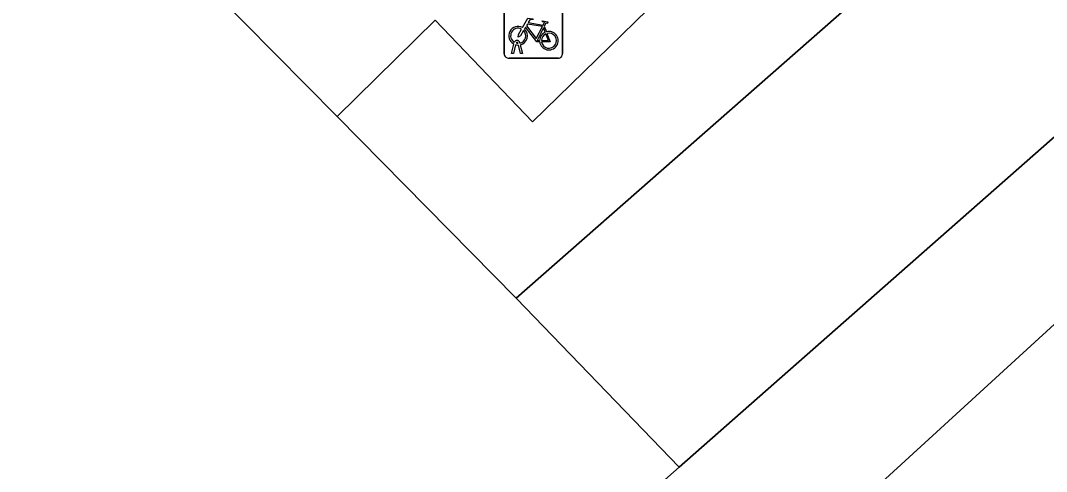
# Model space of a CAD drawing. Extents: x 160663 to 161506, y 382245 to 383291.
# Drawn here: x 161198.17 to 161215.75, y 383132.85 to 383140.59 of the extents above; entities that cross this region are included whole.
import ezdxf

# ---------------------------------------------------------------- set-up
doc = ezdxf.new("R2010")
doc.units = 0
for name, color, linetype in [('IMGEO_Fietsenrek', 7, 'Continuous'), ('IMGEO_Groenvoorziening', 7, 'Continuous'), ('IMGEO_Voetpad_open', 7, 'Continuous')]:
    doc.layers.add(name, color=color, linetype=linetype)

msp = doc.modelspace()

# ---------------------------------------------------------------- linework, layer by layer
at = {"layer": 'IMGEO_Fietsenrek'}
for p, q in [((161206.458, 383140.014), (161206.458, 383140.855)), ((161206.458, 383140.855), (161206.458, 383140.014)), ((161207.458, 383140.864), (161207.458, 383140.023)), ((161207.458, 383140.023), (161207.458, 383140.864)), ((161207.145, 383140.488), (161207.181, 383140.393)), ((161206.585, 383140.023), (161206.624, 383140.183)), ((161206.654, 383140.171), (161206.619, 383140.023)), ((161206.696, 383140.195), (161206.695, 383140.199)), ((161206.737, 383140.023), (161206.703, 383140.165)), ((161206.727, 383140.206), (161206.728, 383140.199)), ((161206.735, 383140.169), (161206.77, 383140.023)), ((161206.619, 383140.023), (161206.585, 383140.023)), ((161206.77, 383140.023), (161206.737, 383140.023)), ((161207.383, 383139.939), (161206.542, 383139.939)), ((161206.542, 383139.939), (161207.383, 383139.939))]:
    msp.add_line(p, q, dxfattribs=at)
for points in [[(161206.771, 383140.465), (161206.866, 383140.629), (161206.952, 383140.615), (161206.954, 383140.606), (161206.898, 383140.595), (161206.871, 383140.55), (161207.127, 383140.509)], [(161207.114, 383140.484), (161206.857, 383140.525), (161206.84, 383140.496), (161207.007, 383140.276), (161207.114, 383140.484)], [(161207.127, 383140.509), (161207.152, 383140.558), (161207.146, 383140.562), (161207.123, 383140.566), (161207.111, 383140.573), (161207.11, 383140.576), (161207.112, 383140.581), (161207.207, 383140.566), (161207.209, 383140.556), (161207.199, 383140.543), (161207.187, 383140.537), (161207.173, 383140.543), (161207.145, 383140.488)], [(161206.792, 383140.413), (161206.74, 383140.323), (161206.7, 383140.298), (161206.701, 383140.345), (161206.756, 383140.439)], [(161207.067, 383140.221), (161207.017, 383140.221), (161206.826, 383140.472), (161206.807, 383140.44)], [(161207.162, 383140.386), (161207.132, 383140.463), (161207.023, 383140.245), (161207.066, 383140.245)], [(161207.096, 383140.245), (161207.216, 383140.244), (161207.172, 383140.358)], [(161207.192, 383140.365), (161207.247, 383140.22), (161207.097, 383140.22)]]:
    msp.add_lwpolyline(points, dxfattribs=at)
for centre, radius, start, end in [((161206.698, 383140.324), 0.159, 62.6766, 242.1369), ((161206.698, 383140.324), 0.129, 63.3192, 238.903), ((161206.698, 383140.324), 0.129, 283.6043, 43.4302), ((161206.698, 383140.324), 0.159, 283.5766, 46.6042), ((161207.225, 383140.24), 0.159, 113.3408, 178.3217), ((161207.225, 383140.24), 0.159, 187.0065, 105.7708), ((161207.225, 383140.24), 0.129, 113.923, 177.9556), ((161207.225, 383140.24), 0.129, 188.6715, 104.5883), ((161206.678, 383140.195), 0.0499, 12.8025, 158.6934), ((161206.698, 383140.324), 0.159, 253.9967, 271.7867), ((161206.678, 383140.195), 0.0174, 12.8025, 163.4502), ((161206.698, 383140.324), 0.129, 253.415, 269.0204), ((161206.536, 383140.017), 0.0779, 182.4484, 274.2845), ((161206.536, 383140.017), 0.0779, 182.4484, 274.2845), ((161207.38, 383140.017), 0.0779, 272.4484, 4.2845), ((161207.38, 383140.017), 0.0779, 272.4484, 4.2845)]:
    msp.add_arc(centre, radius, start, end, dxfattribs=at)
at = {"layer": 'IMGEO_Groenvoorziening'}
for points in [[(161216.736, 383151.78), (161215.151, 383150.224), (161216.835, 383148.493), (161206.943, 383138.846), (161205.275, 383140.592), (161203.593, 383138.939), (161206.661, 383135.826), (161220.444, 383147.936)], [(161224.773, 383143.52), (161223.249, 383145.077), (161209.458, 383132.925), (161199.061, 383123.736), (161201.016, 383121.754)], [(161227.936, 383138.676), (161227.787, 383138.827), (161228.626, 383139.584), (161224.773, 383143.52), (161201.016, 383121.754), (161202.516, 383120.234), (161204.651, 383118.07)]]:
    msp.add_lwpolyline(points, close=True, dxfattribs=at)
at = {"layer": 'IMGEO_Voetpad_open'}
for points in [[(161216.736, 383151.78), (161214.639, 383153.962), (161213.09, 383152.381), (161211.388, 383154.092), (161201.518, 383144.441), (161203.171, 383142.744), (161201.47, 383141.094), (161203.593, 383138.939), (161205.275, 383140.592), (161206.943, 383138.846), (161216.835, 383148.493), (161215.151, 383150.224)], [(161223.249, 383145.077), (161220.444, 383147.936), (161206.661, 383135.826), (161209.458, 383132.925)], [(161203.593, 383138.939), (161201.47, 383141.094), (161199.111, 383143.488), (161198.112, 383142.511), (161189.455, 383134.051), (161190.873, 383132.545), (161190.647, 383132.322), (161191.07, 383131.835), (161194.579, 383128.278), (161199.061, 383123.736), (161209.458, 383132.925), (161206.661, 383135.826)]]:
    msp.add_lwpolyline(points, close=True, dxfattribs=at)

doc.saveas('drawing.dxf')
